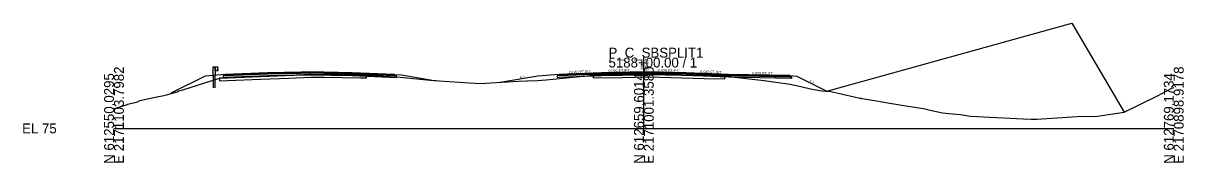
# Model space of a CAD drawing. Extents: x -26 to 1303, y -3010 to 12033.
# Drawn here: x -25.7 to 302.8, y 8490.3 to 8529.7 of the extents above; entities that cross this region are included whole.
import ezdxf

# ---------------------------------------------------------------- set-up
doc = ezdxf.new("R2010")
doc.units = 0
for name, color, linetype in [('RD_GPK_XS_Cell', 7, 'Continuous'), ('RD_PD_Final_TrvlWay', 7, 'Continuous'), ('RD_Sketch10', 7, 'Continuous'), ('RD_XS_Base', 7, 'Continuous'), ('RD_XS_ExGround', 7, 'Continuous'), ('RD_XS_ExPaveRet', 7, 'Continuous'), ('RD_XS_GR', 7, 'Continuous'), ('RD_XS_Greenside', 7, 'Continuous'), ('RD_XS_Pave', 7, 'Continuous'), ('RD_XS_PaveOvlay_CP', 7, 'Continuous'), ('RD_XS_TieSlope', 7, 'Continuous'), ('RD_XS_TX_Elev_EX', 7, 'Continuous'), ('RD_XS_TX_Elev_PR', 7, 'Continuous'), ('RD_XS_TX_Slope', 7, 'Continuous')]:
    doc.layers.add(name, color=color, linetype=linetype)

msp = doc.modelspace()

# ---------------------------------------------------------------- linework, layer by layer
at = {"layer": 'RD_GPK_XS_Cell'}
for p, q in [((150, 8500), (150, 8520)), ((0, 8500), (150, 8500)), ((150, 8500), (300, 8500))]:
    msp.add_line(p, q, dxfattribs=at)
at = {"layer": 'RD_PD_Final_TrvlWay'}
msp.add_lwpolyline([(28.6, 8511.42), (28.6, 8515.03), (28.1, 8514.99), (28.1, 8511.42)], dxfattribs=at)
at = {"layer": 'RD_Sketch10'}
msp.add_lwpolyline([(201.77, 8510.51), (271.13, 8529.7), (285.92, 8504.59)], dxfattribs=at)
at = {"layer": 'RD_XS_Base'}
for p, q in [((53.03, 8515.61), (43.43, 8515.42)), ((55.43, 8515.66), (53.03, 8515.61)), ((55.43, 8515.78), (55.43, 8515.82)), ((55.43, 8515.82), (55.43, 8515.68)), ((55.43, 8515.66), (55.43, 8515.82)), ((55.43, 8515.82), (55.43, 8515.82)), ((55.43, 8515.82), (55.43, 8515.82)), ((55.43, 8515.82), (55.43, 8515.16)), ((55.43, 8515.66), (55.43, 8515.78)), ((55.43, 8515.68), (55.43, 8515.16)), ((55.43, 8515.56), (55.43, 8515.66)), ((55.43, 8515.16), (55.43, 8515.66)), ((55.43, 8515.66), (55.43, 8515.66)), ((55.43, 8515.66), (55.43, 8515.66)), ((55.43, 8515.66), (55.43, 8515.66)), ((67.43, 8515.42), (55.43, 8515.66)), ((150, 8515.65), (138, 8515.41)), ((150, 8515.15), (150, 8515.81)), ((150, 8515.81), (150, 8515.81)), ((150, 8515.81), (150, 8515.81)), ((150, 8515.81), (150, 8515.65)), ((150, 8515.65), (150, 8515.65)), ((150, 8515.65), (162, 8515.41)), ((150, 8515.65), (150, 8515.65)), ((150, 8515.15), (150, 8515.65)), ((150, 8515.65), (150, 8515.65)), ((150, 8515.65), (150, 8515.65)), ((31.34, 8514.93), (30.93, 8514.92)), ((30.93, 8514.92), (30.93, 8514.82)), ((30.93, 8514.82), (30.93, 8514.42)), ((30.93, 8514.42), (31.34, 8514.43)), ((31.43, 8514.94), (31.34, 8514.93)), ((31.34, 8514.43), (31.43, 8514.44)), ((41.12, 8515.33), (31.43, 8514.94)), ((31.43, 8514.44), (41.12, 8514.83)), ((43.43, 8515.42), (41.12, 8515.33)), ((41.12, 8514.83), (43.43, 8514.92)), ((43.43, 8514.92), (53.03, 8515.11)), ((53.03, 8515.11), (55.43, 8515.16)), ((55.43, 8515.16), (55.43, 8515.56)), ((55.43, 8515.16), (55.43, 8515.16)), ((55.43, 8515.16), (55.43, 8515.16)), ((55.43, 8515.16), (67.43, 8514.92)), ((79.43, 8514.94), (67.43, 8515.42)), ((67.43, 8514.92), (79.93, 8514.42)), ((69.43, 8515.34), (69.43, 8515.34)), ((69.43, 8514.84), (69.43, 8514.84)), ((79.93, 8514.92), (79.43, 8514.94)), ((79.43, 8514.94), (79.43, 8514.94)), ((79.93, 8514.42), (79.93, 8514.92)), ((79.93, 8514.92), (79.93, 8514.92)), ((126, 8514.93), (125.5, 8514.91)), ((125.5, 8514.91), (125.5, 8514.91)), ((125.5, 8514.91), (125.5, 8514.41)), ((125.5, 8514.41), (126, 8514.43)), ((138, 8515.41), (126, 8514.93)), ((126, 8514.93), (126, 8514.93)), ((126, 8514.43), (138, 8514.91)), ((126, 8514.43), (126, 8514.43)), ((136, 8515.33), (136, 8515.33)), ((136, 8514.83), (136, 8514.83)), ((138, 8514.91), (150, 8515.15)), ((162, 8514.91), (150, 8515.15)), ((150, 8515.15), (150, 8515.15)), ((150, 8515.15), (150, 8515.15)), ((162, 8515.41), (162, 8515.41)), ((162, 8515.41), (174, 8514.93)), ((174, 8514.43), (162, 8514.91)), ((162, 8514.91), (162, 8514.91)), ((174, 8514.93), (174, 8514.93)), ((174, 8514.93), (191.3, 8514.59)), ((191.8, 8514.08), (174, 8514.43)), ((174, 8514.43), (174, 8514.43)), ((191.3, 8514.59), (191.3, 8514.59)), ((191.3, 8514.59), (191.8, 8514.58)), ((191.8, 8514.58), (191.8, 8514.58)), ((191.8, 8514.58), (191.8, 8514.08))]:
    msp.add_line(p, q, dxfattribs=at)
at = {"layer": 'RD_XS_ExGround'}
msp.add_lwpolyline([(0, 8505.52), (2.26, 8506.27), (3.3, 8506.61), (3.93, 8506.88), (6.67, 8507.5), (7.32, 8507.91), (11.64, 8508.78), (14.08, 8509.27), (14.91, 8509.51), (17.86, 8510.37), (18.32, 8510.59), (19.48, 8510.93), (29.84, 8514.22), (41.44, 8514.67), (55.77, 8515.23), (64.6, 8515.12), (71.46, 8515.04), (77.88, 8514.66), (80.07, 8514.54), (89.5, 8513.65), (91.11, 8513.5), (92.08, 8513.43), (103.56, 8512.64), (114.55, 8513.31), (116.88, 8513.46), (117.05, 8513.45), (119.9, 8513.5), (122.34, 8513.75), (135.69, 8515.05), (143.82, 8515.15), (151.29, 8515.28), (167.06, 8514.87), (172.95, 8514.72), (176.57, 8514.34), (179.77, 8513.99), (184.08, 8513.51), (187.38, 8513.07), (191.46, 8512.5), (194.44, 8511.81), (197.19, 8511.22), (200.38, 8510.59), (201.55, 8510.52), (202.94, 8510.44), (209.49, 8508.93), (211.18, 8508.55), (211.56, 8508.5), (211.64, 8508.48), (212.32, 8508.33), (215.25, 8507.92), (219.64, 8507.14), (222.99, 8506.53), (229.07, 8505.58), (230.04, 8505.41), (230.22, 8505.37), (234.52, 8504.4), (236.22, 8504.19), (239.67, 8503.94), (242.46, 8503.5), (257.33, 8502.73), (259.66, 8502.61), (260.26, 8502.58), (261.22, 8502.65), (274.08, 8503.47), (277.72, 8503.39), (277.77, 8503.39), (284.04, 8504.35), (285.92, 8504.59), (295.39, 8509.22), (299.62, 8511.47), (300, 8511.59)], dxfattribs=at)
at = {"layer": 'RD_XS_ExPaveRet'}
for points in [[(69.85, 8515.06), (64.6, 8515.12), (59.46, 8515.18), (55.77, 8515.23), (49.53, 8514.98), (41.44, 8514.67), (32.18, 8514.31), (29.84, 8514.22), (29.84, 8514.22), (29.84, 8513.93), (29.84, 8513.47), (29.84, 8513.47), (32.18, 8513.56), (41.44, 8513.92), (49.53, 8514.23), (55.77, 8514.48), (59.46, 8514.43), (64.6, 8514.37), (69.85, 8514.31), (71.45, 8514.29), (71.45, 8514.71), (71.45, 8515.04), (69.85, 8515.06)], [(69.85, 8515.06), (64.6, 8515.12), (59.46, 8515.18), (55.77, 8515.23), (49.53, 8514.98), (41.44, 8514.67), (32.18, 8514.31), (29.84, 8514.22), (29.84, 8513.93), (29.84, 8513.47), (32.18, 8513.56), (41.44, 8513.92), (49.53, 8514.23), (55.77, 8514.48), (59.46, 8514.43), (64.6, 8514.37), (69.85, 8514.31), (71.45, 8514.29), (71.45, 8514.71), (71.45, 8515.04), (69.85, 8515.06)], [(167.06, 8514.87), (151.29, 8515.28), (151.29, 8515.28), (151.29, 8515.28), (143.82, 8515.15), (143.82, 8515.15), (135.69, 8515.05), (135.69, 8515.05), (135.69, 8514.3), (143.82, 8514.4), (143.82, 8514.4), (151.29, 8514.53), (151.29, 8514.53), (151.29, 8514.53), (167.06, 8514.12), (167.06, 8514.12), (172.95, 8513.97), (172.95, 8514.72), (172.95, 8514.72), (167.06, 8514.87), (167.06, 8514.87)], [(167.06, 8514.87), (151.29, 8515.28), (143.82, 8515.15), (135.69, 8515.05), (135.69, 8514.3), (143.82, 8514.4), (151.29, 8514.53), (167.06, 8514.12), (172.95, 8513.97), (172.95, 8514.72), (167.06, 8514.87)]]:
    msp.add_lwpolyline(points, dxfattribs=at)
at = {"layer": 'RD_XS_GR'}
for p, q in [((28.1, 8514.99), (28.1, 8517.42)), ((28.1, 8517.42), (28.35, 8517.42)), ((28.35, 8517.42), (28.6, 8517.42)), ((28.6, 8517.42), (28.6, 8515.03)), ((28.6, 8516.26), (28.6, 8517.42)), ((28.6, 8517.42), (29.26, 8517.42)), ((29.26, 8516.26), (28.6, 8516.26)), ((29.26, 8517.42), (29.26, 8516.26)), ((29.31, 8517.37), (29.26, 8517.42)), ((29.26, 8517.42), (29.26, 8517.21)), ((29.26, 8517.21), (29.26, 8516.26)), ((29.26, 8516.84), (29.48, 8517.08)), ((29.31, 8516.79), (29.26, 8516.84)), ((29.26, 8516.26), (29.48, 8516.49)), ((29.53, 8517.13), (29.31, 8517.37)), ((29.53, 8516.55), (29.31, 8516.79)), ((29.48, 8517.08), (29.53, 8517.13)), ((29.48, 8516.49), (29.53, 8516.55)), ((28.6, 8515.03), (28.1, 8514.99))]:
    msp.add_line(p, q, dxfattribs=at)
at = {"layer": 'RD_XS_Greenside'}
for p, q in [((25.78, 8514.8), (16.12, 8509.97)), ((81.43, 8515.1), (91.23, 8513.46)), ((120, 8514.77), (109.35, 8513)), ((193.3, 8514.74), (201.77, 8510.51)), ((201.77, 8510.51), (201.77, 8510.51))]:
    msp.add_line(p, q, dxfattribs=at)
at = {"layer": 'RD_XS_Pave'}
for p, q in [((41.12, 8515.64), (31.43, 8515.26)), ((43.43, 8515.74), (41.12, 8515.64)), ((43.43, 8515.58), (41.12, 8515.48)), ((41.12, 8515.48), (43.43, 8515.58)), ((53.03, 8515.93), (43.43, 8515.74)), ((53.03, 8515.77), (43.43, 8515.58)), ((43.43, 8515.58), (53.03, 8515.77)), ((43.43, 8515.42), (53.03, 8515.61)), ((55.43, 8515.98), (53.03, 8515.93)), ((55.43, 8515.82), (53.03, 8515.77)), ((53.03, 8515.77), (55.43, 8515.82)), ((53.03, 8515.61), (55.43, 8515.66)), ((67.43, 8515.74), (55.43, 8515.98)), ((55.43, 8515.98), (55.43, 8515.98)), ((55.43, 8515.98), (55.43, 8515.98)), ((55.43, 8515.78), (55.43, 8515.82)), ((55.43, 8515.82), (55.43, 8515.78)), ((55.43, 8515.66), (55.43, 8515.82)), ((55.43, 8515.82), (55.43, 8515.82)), ((55.43, 8515.82), (55.43, 8515.82)), ((55.43, 8515.82), (55.43, 8515.82)), ((55.43, 8515.82), (55.43, 8515.82)), ((55.43, 8515.82), (67.43, 8515.58)), ((67.43, 8515.58), (55.43, 8515.82)), ((55.43, 8515.82), (55.43, 8515.82)), ((55.43, 8515.82), (55.43, 8515.82)), ((55.43, 8515.82), (55.43, 8515.66)), ((55.43, 8515.66), (55.43, 8515.78)), ((55.43, 8515.78), (55.43, 8515.66)), ((55.43, 8515.66), (55.43, 8515.66)), ((55.43, 8515.66), (55.43, 8515.66)), ((55.43, 8515.66), (67.43, 8515.42)), ((79.43, 8515.26), (67.43, 8515.74)), ((67.43, 8515.58), (79.43, 8515.1)), ((79.43, 8515.1), (67.43, 8515.58)), ((69.43, 8515.66), (69.43, 8515.66)), ((138, 8515.73), (126, 8515.25)), ((138, 8515.57), (126, 8515.09)), ((126, 8515.09), (138, 8515.57)), ((136, 8515.65), (136, 8515.65)), ((150, 8515.97), (138, 8515.73)), ((150, 8515.81), (138, 8515.57)), ((138, 8515.57), (150, 8515.81)), ((138, 8515.41), (150, 8515.65)), ((162, 8515.73), (150, 8515.97)), ((150, 8515.97), (150, 8515.97)), ((150, 8515.97), (150, 8515.97)), ((150, 8515.65), (150, 8515.81)), ((150, 8515.81), (150, 8515.81)), ((150, 8515.81), (150, 8515.81)), ((150, 8515.81), (150, 8515.81)), ((150, 8515.81), (150, 8515.81)), ((150, 8515.81), (162, 8515.57)), ((162, 8515.57), (150, 8515.81)), ((150, 8515.81), (150, 8515.81)), ((150, 8515.81), (150, 8515.81)), ((150, 8515.81), (150, 8515.81)), ((150, 8515.81), (150, 8515.65)), ((150, 8515.65), (150, 8515.65)), ((150, 8515.65), (150, 8515.65)), ((150, 8515.65), (150, 8515.65)), ((150, 8515.65), (162, 8515.41)), ((174, 8515.25), (162, 8515.73)), ((162, 8515.73), (162, 8515.73)), ((162, 8515.57), (162, 8515.57)), ((162, 8515.57), (174, 8515.09)), ((174, 8515.09), (162, 8515.57)), ((162, 8515.57), (162, 8515.57)), ((41.12, 8515.48), (31.43, 8515.1)), ((31.43, 8515.1), (41.12, 8515.48)), ((31.43, 8514.94), (41.12, 8515.33)), ((31.43, 8515.26), (31.43, 8515.23)), ((31.43, 8515.23), (31.43, 8515.1)), ((31.43, 8515.1), (31.43, 8515.07)), ((31.43, 8515.07), (31.43, 8514.94)), ((41.12, 8515.33), (43.43, 8515.42)), ((67.43, 8515.42), (79.43, 8514.94)), ((69.43, 8515.5), (69.43, 8515.5)), ((69.43, 8515.5), (69.43, 8515.5)), ((69.43, 8515.34), (69.43, 8515.34)), ((79.43, 8515.1), (79.43, 8515.26)), ((79.43, 8515.26), (79.43, 8515.26)), ((79.43, 8514.94), (79.43, 8515.1)), ((79.43, 8515.1), (79.43, 8515.1)), ((126, 8514.93), (138, 8515.41)), ((126, 8515.25), (126, 8515.25)), ((126, 8515.25), (126, 8515.09)), ((126, 8515.09), (126, 8515.09)), ((126, 8515.09), (126, 8514.93)), ((136, 8515.49), (136, 8515.49)), ((136, 8515.49), (136, 8515.49)), ((136, 8515.33), (136, 8515.33)), ((162, 8515.41), (162, 8515.41)), ((162, 8515.41), (174, 8514.93)), ((191.3, 8514.9), (174, 8515.25)), ((174, 8515.25), (174, 8515.25)), ((174, 8515.09), (174, 8515.09)), ((174, 8515.09), (191.3, 8514.75)), ((191.3, 8514.75), (174, 8515.09)), ((174, 8515.09), (174, 8515.09)), ((174, 8514.93), (191.3, 8514.59)), ((174, 8514.93), (174, 8514.93)), ((191.3, 8514.75), (191.3, 8514.9)), ((191.3, 8514.9), (191.3, 8514.9)), ((191.3, 8514.59), (191.3, 8514.75)), ((191.3, 8514.75), (191.3, 8514.75))]:
    msp.add_line(p, q, dxfattribs=at)
at = {"layer": 'RD_XS_PaveOvlay_CP'}
for p, q in [((31.43, 8515.26), (43.43, 8515.74)), ((43.43, 8515.74), (55.43, 8515.98)), ((55.43, 8515.98), (67.43, 8515.74)), ((67.43, 8515.74), (79.43, 8515.26)), ((138, 8515.73), (126, 8515.25)), ((136, 8515.65), (136, 8515.65)), ((150, 8515.97), (138, 8515.73)), ((162, 8515.73), (150, 8515.97)), ((150, 8515.97), (150, 8515.97)), ((150, 8515.97), (150, 8515.97)), ((174, 8515.25), (162, 8515.73)), ((162, 8515.73), (162, 8515.73)), ((191.3, 8514.9), (174, 8515.25)), ((174, 8515.25), (174, 8515.25))]:
    msp.add_line(p, q, dxfattribs=at)
at = {"layer": 'RD_XS_TieSlope'}
for p, q in [((31.43, 8515.26), (25.78, 8514.8)), ((79.43, 8515.26), (81.43, 8515.1)), ((126, 8515.25), (120, 8514.77)), ((191.3, 8514.9), (193.3, 8514.74))]:
    msp.add_line(p, q, dxfattribs=at)

# ---------------------------------------------------------------- texts
at = {"layer": 'RD_GPK_XS_Cell'}
for s, p in [('P_C_SBSPLIT1', (140, 8520)), ('5188+00.00 / 1', (140, 8517.2)), ('EL 75', (-26, 8498.6))]:
    msp.add_text(s, height=2.8, dxfattribs=at).set_placement(p)
for s, p in [('E 2171103.7982', (2.8, 8490)), ('E 2171001.3580', (152.8, 8490)), ('E 2170898.9178', (302.8, 8490)), ('N 612550.0295', (0, 8490)), ('N 612659.6014', (150, 8490)), ('N 612769.1734', (300, 8490))]:
    msp.add_text(s, height=2.8, rotation=90, dxfattribs=at).set_placement(p)
at = {"layer": 'RD_XS_TX_Elev_EX'}
msp.add_text('90.26', height=0.6, rotation=90, dxfattribs=at).set_placement((149.72, 8516.65))
at = {"layer": 'RD_XS_TX_Elev_PR'}
msp.add_text('90.97', height=1, rotation=90, dxfattribs=at).set_placement((151.28, 8516.22))
at = {"layer": 'RD_XS_TX_Slope'}
for s, rotation, p in [('0.040 FT./FT.', 2.2906, (128.93, 8515.47)), ('0.020 FT./FT.', 1.1458, (140, 8515.94)), ('0.020 FT./FT.', 358.8542, (153.94, 8515.99)), ('0.040 FT./FT.', 357.7094, (165.94, 8515.67)), ('0.020 FT./FT.', 358.8542, (180.59, 8515.22)), ('6:1', 9.4623, (114.99, 8513.99)), ('2:1', 333.4349, (196.69, 8513.11))]:
    msp.add_text(s, height=0.75, rotation=rotation, dxfattribs=at).set_placement(p)

doc.saveas('drawing.dxf')
